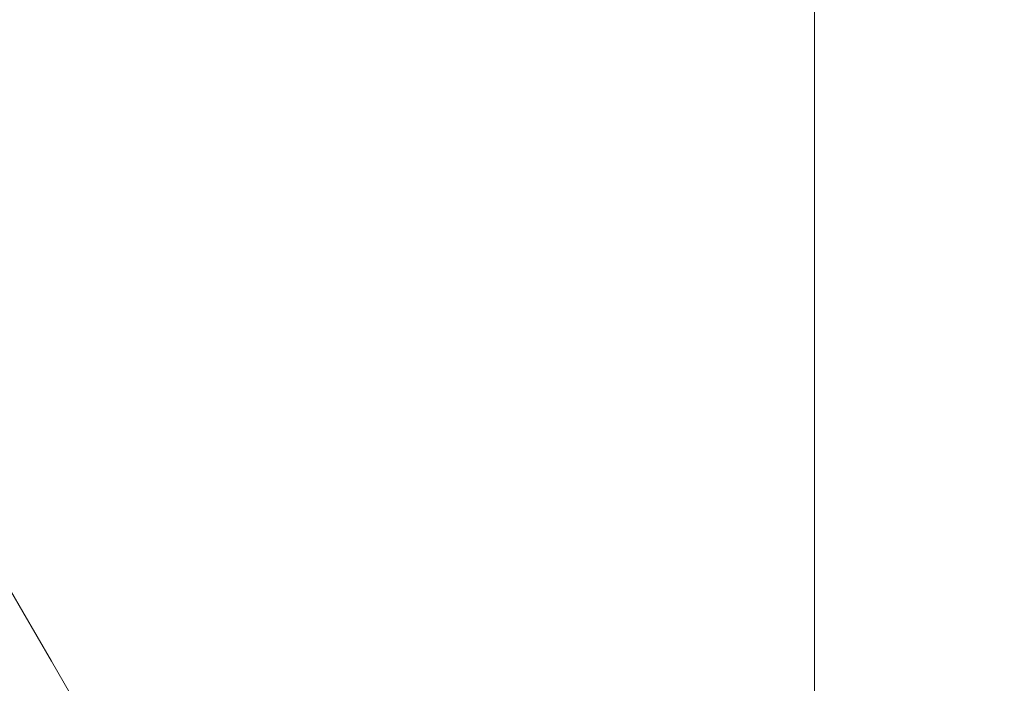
# Model space of a CAD drawing. Header units: inches. Extents: x 1 to 109, y 1 to 85.
# Tile 531 of 656: x 88.500174 to 88.501496, y 24.371022 to 24.371912. Entities that reach past the tile are written whole.
import ezdxf

# ---------------------------------------------------------------- set-up
doc = ezdxf.new("R2010")
doc.units = ezdxf.units.IN
doc.header["$MEASUREMENT"] = 0

msp = doc.modelspace()

# ---------------------------------------------------------------- linework, layer by layer
at = {"color": 7, "linetype": 'Continuous', "lineweight": 15, "ltscale": 5}
msp.add_line((88.5012408, 30.163355), (88.5012408, 19.763355), dxfattribs=at)
for points, knots in [([(88.4989569, 24.3461108), (88.4991726, 24.3466525), (88.4996067, 24.3477425), (88.5001863, 24.349475), (88.500697, 24.3511722), (88.5011415, 24.3528044), (88.5015685, 24.3545374), (88.5019641, 24.3563248), (88.5023235, 24.3581411), (88.5026462, 24.3599807), (88.5029351, 24.3618716), (88.5031779, 24.3637458), (88.5033733, 24.3655774), (88.5035229, 24.3673625), (88.5036289, 24.369141), (88.5036866, 24.3708556), (88.5036974, 24.372482), (88.5036647, 24.3740164), (88.5035876, 24.37549), (88.5034673, 24.3768737), (88.5033065, 24.3781524), (88.5031089, 24.3793202), (88.5028726, 24.3803888), (88.5026003, 24.3813456), (88.5022946, 24.3821825), (88.5019578, 24.3828955), (88.5015905, 24.3834813), (88.501195, 24.3839325), (88.5007761, 24.3842417), (88.5003347, 24.384407), (88.4998736, 24.3844196), (88.4994124, 24.3842922), (88.4991036, 24.3840919), (88.4989569, 24.3839967)], [0, 0, 0, 0, 0.043425, 0.08738, 0.120158, 0.153167, 0.186921, 0.220938, 0.253061, 0.285421, 0.318544, 0.351937, 0.382764, 0.413817, 0.445595, 0.477628, 0.507608, 0.537587, 0.568002, 0.598867, 0.628667, 0.658468, 0.688579, 0.719171, 0.74946, 0.779949, 0.811051, 0.842361, 0.873859, 0.905566, 0.937917, 0.970487, 1, 1, 1, 1]), ([(88.4994453, 24.3723792), (88.5010913, 24.3695471), (88.5043849, 24.3638802), (88.5076738, 24.35821), (88.509319, 24.3553735)], [0, 0, 0, 0, 0.499755, 1, 1, 1, 1])]:
    msp.add_open_spline(points, degree=3, knots=knots, dxfattribs=at)

doc.saveas('drawing.dxf')
